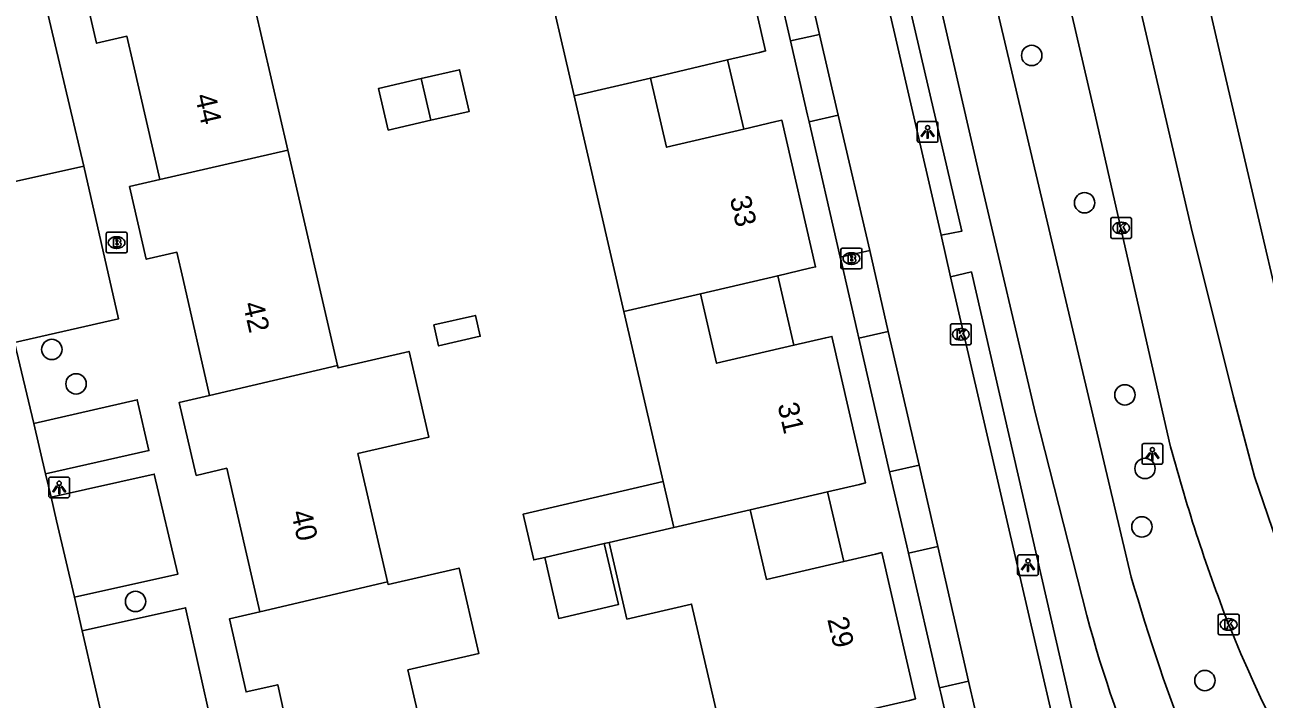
# Model space of a CAD drawing. Extents: x 156414 to 157775, y 382335 to 383765.
# Drawn here: x 156925.8 to 156985.2, y 382891.4 to 382923.8 of the extents above; entities that cross this region are included whole.
import ezdxf

# ---------------------------------------------------------------- set-up
doc = ezdxf.new("R2010")
doc.units = 0
for name, color, linetype in [('IMGEO_Berm_groen', 7, 'Continuous'), ('IMGEO_Boom', 7, 'Continuous'), ('IMGEO_Brandkraan', 7, 'Continuous'), ('IMGEO_Fietspad_gesloten', 7, 'Continuous'), ('IMGEO_Kolk', 7, 'Continuous'), ('IMGEO_Lichtpunt', 7, 'Continuous'), ('IMGEO_Pand', 7, 'Continuous'), ('IMGEO_Pand_nummerreeks', 7, 'Continuous'), ('IMGEO_Pand_overbouw', 7, 'Continuous'), ('IMGEO_Parkeervlak_open', 7, 'Continuous'), ('IMGEO_Rijbaan_lokaal_gesloten', 7, 'Continuous'), ('IMGEO_Rijbaan_lokaal_open', 7, 'Continuous'), ('IMGEO_Rijbaan_regionaal_gesloten', 7, 'Continuous'), ('IMGEO_Voetpad_open', 7, 'Continuous')]:
    doc.layers.add(name, color=color, linetype=linetype)

msp = doc.modelspace()

# ---------------------------------------------------------------- linework, layer by layer
at = {"layer": 'IMGEO_Berm_groen'}
for points in [[(156962.495, 382922.988), (156961.007, 382929.446)], [(156964.888, 382912.6), (156963.39, 382919.101)], [(156967.26, 382902.303), (156965.784, 382908.711)], [(156969.651, 382891.925), (156968.162, 382898.389)]]:
    msp.add_lwpolyline(points, dxfattribs=at)
at = {"layer": 'IMGEO_Boom'}
for centre in [(156974.077, 382922.288), (156976.614, 382915.215), (156927.048, 382908.173), (156928.21, 382906.521), (156978.552, 382905.993), (156979.515, 382902.459), (156979.366, 382899.654), (156931.065, 382896.074), (156982.39, 382892.278)]:
    msp.add_circle(centre, 0.489, dxfattribs=at)
at = {"layer": 'IMGEO_Brandkraan'}
for p, q in [((156929.657, 382912.879), (156929.657, 382913.731)), ((156929.732, 382913.805), (156930.584, 382913.805)), ((156930.658, 382913.731), (156930.658, 382912.879)), ((156930.145, 382913.585), (156930.17, 382913.585)), ((156930.584, 382912.805), (156929.732, 382912.805)), ((156930.168, 382913.025), (156930.143, 382913.025)), ((156964.922, 382912.112), (156964.922, 382912.964)), ((156964.997, 382913.038), (156965.849, 382913.038)), ((156965.41, 382912.818), (156965.435, 382912.818)), ((156965.923, 382912.964), (156965.923, 382912.112)), ((156965.849, 382912.038), (156964.997, 382912.038)), ((156965.433, 382912.258), (156965.408, 382912.258))]:
    msp.add_line(p, q, dxfattribs=at)
for points in [[(156929.657, 382912.879), (156929.657, 382913.731)], [(156929.732, 382913.805), (156930.584, 382913.805)], [(156930.658, 382913.731), (156930.658, 382912.879)], [(156930.005, 382913.505), (156930.005, 382913.105), (156930.218, 382913.105)], [(156930.236, 382913.505), (156930.005, 382913.505)], [(156930.184, 382913.424), (156930.13, 382913.424), (156930.13, 382913.348)], [(156930.13, 382913.348), (156930.183, 382913.348)], [(156930.192, 382913.272), (156930.13, 382913.272), (156930.13, 382913.191)], [(156930.13, 382913.191), (156930.192, 382913.191)], [(156930.584, 382912.805), (156929.732, 382912.805)], [(156964.922, 382912.112), (156964.922, 382912.964)], [(156964.997, 382913.038), (156965.849, 382913.038)], [(156965.27, 382912.738), (156965.27, 382912.338), (156965.483, 382912.338)], [(156965.501, 382912.738), (156965.27, 382912.738)], [(156965.449, 382912.657), (156965.395, 382912.657), (156965.395, 382912.581)], [(156965.395, 382912.581), (156965.448, 382912.581)], [(156965.923, 382912.964), (156965.923, 382912.112)], [(156965.849, 382912.038), (156964.997, 382912.038)], [(156965.457, 382912.505), (156965.395, 382912.505), (156965.395, 382912.424)], [(156965.395, 382912.424), (156965.457, 382912.424)]]:
    msp.add_lwpolyline(points, dxfattribs=at)
for centre, radius, start, end in [((156929.734, 382913.729), 0.0765, 91.55205, 178.44795), ((156929.734, 382913.729), 0.0765, 91.55205, 178.44795), ((156930.582, 382913.729), 0.0765, 1.55205, 88.44795), ((156930.582, 382913.729), 0.0765, 1.55205, 88.44795), ((156930.185, 382913.386), 0.0379, 267.82845, 90.93552), ((156930.193, 382913.231), 0.0404, 269.87594, 90.50774), ((156930.224, 382913.356), 0.251, 268.66757, 293.53466), ((156930.24, 382913.36), 0.145, 59.4692, 91.53667), ((156930.265, 382913.407), 0.0922, 285.51372, 58.15012), ((156930.27, 382913.215), 0.105, 301.31148, 78.98903), ((156929.734, 382912.881), 0.0765, 181.55205, 268.44795), ((156929.734, 382912.881), 0.0765, 181.55205, 268.44795), ((156930.582, 382912.881), 0.0765, 271.55205, 358.44795), ((156930.582, 382912.881), 0.0765, 271.55205, 358.44795), ((156964.999, 382912.962), 0.0765, 91.55205, 178.44795), ((156964.999, 382912.962), 0.0765, 91.55205, 178.44795), ((156965.45, 382912.619), 0.0379, 267.82845, 90.93552), ((156965.505, 382912.593), 0.145, 59.4692, 91.53667), ((156965.53, 382912.64), 0.0922, 285.51372, 58.15012), ((156965.535, 382912.448), 0.105, 301.31148, 78.98903), ((156965.847, 382912.962), 0.0765, 1.55205, 88.44795), ((156965.847, 382912.962), 0.0765, 1.55205, 88.44795), ((156964.999, 382912.114), 0.0765, 181.55205, 268.44795), ((156964.999, 382912.114), 0.0765, 181.55205, 268.44795), ((156965.458, 382912.464), 0.0404, 269.87594, 90.50774), ((156965.489, 382912.589), 0.251, 268.66757, 293.53466), ((156965.847, 382912.114), 0.0765, 271.55205, 358.44795), ((156965.847, 382912.114), 0.0765, 271.55205, 358.44795)]:
    msp.add_arc(centre, radius, start, end, dxfattribs=at)
for centre, major_axis, ratio, start_param, end_param in [((156930.144, 382913.305), (-0.387, 0.002), 0.722429, 4.712389, 7.853982), ((156930.169, 382913.305), (-0.39, 0.002), 0.717154, 1.570796, 4.712389), ((156965.409, 382912.538), (-0.387, 0.002), 0.722429, 4.712389, 7.853982), ((156965.434, 382912.538), (-0.39, 0.002), 0.717154, 1.570796, 4.712389)]:
    msp.add_ellipse(centre, major_axis=major_axis, ratio=ratio, start_param=start_param, end_param=end_param, dxfattribs=at)
at = {"layer": 'IMGEO_Fietspad_gesloten'}
for points in [[(156967.094, 382935.993), (156971.591, 382916.445), (156974.262, 382905.075), (156976.72, 382895.4)], [(156978.859, 382897.233), (156970.46, 382932.76)]]:
    msp.add_lwpolyline(points, dxfattribs=at)
for centre, radius, start, end in [((157079.135, 382926.418), 104.437, 196.22732, 206.12619), ((157040.928, 382912.843), 66.536, 195.19869, 202.87182)]:
    msp.add_arc(centre, radius, start, end, dxfattribs=at)
at = {"layer": 'IMGEO_Kolk'}
for p, q in [((156977.87, 382913.579), (156977.87, 382914.431)), ((156977.945, 382914.505), (156978.797, 382914.505)), ((156978.871, 382914.431), (156978.871, 382913.579)), ((156978.381, 382913.725), (156978.356, 382913.725)), ((156978.358, 382914.285), (156978.383, 382914.285)), ((156978.797, 382913.505), (156977.945, 382913.505)), ((156970.173, 382908.472), (156970.173, 382909.324)), ((156970.248, 382909.398), (156971.1, 382909.398)), ((156970.661, 382909.178), (156970.686, 382909.178)), ((156971.174, 382909.324), (156971.174, 382908.472)), ((156971.1, 382908.398), (156970.248, 382908.398)), ((156970.684, 382908.618), (156970.659, 382908.618)), ((156983.029, 382894.544), (156983.029, 382895.396)), ((156983.104, 382895.47), (156983.956, 382895.47)), ((156984.03, 382895.396), (156984.03, 382894.544)), ((156983.54, 382894.69), (156983.515, 382894.69)), ((156983.517, 382895.25), (156983.542, 382895.25)), ((156983.956, 382894.47), (156983.104, 382894.47))]:
    msp.add_line(p, q, dxfattribs=at)
for points in [[(156977.87, 382913.579), (156977.87, 382914.431)], [(156977.945, 382914.505), (156978.797, 382914.505)], [(156978.871, 382914.431), (156978.871, 382913.579)], [(156978.191, 382914.205), (156978.314, 382914.205), (156978.314, 382914.054), (156978.444, 382914.205), (156978.608, 382914.205), (156978.462, 382914.054), (156978.615, 382913.805), (156978.463, 382913.805), (156978.378, 382913.969), (156978.314, 382913.902), (156978.314, 382913.805), (156978.191, 382913.805), (156978.191, 382914.205)], [(156978.797, 382913.505), (156977.945, 382913.505)], [(156970.173, 382908.472), (156970.173, 382909.324)], [(156970.248, 382909.398), (156971.1, 382909.398)], [(156970.494, 382909.098), (156970.617, 382909.098), (156970.617, 382908.947), (156970.747, 382909.098), (156970.911, 382909.098), (156970.765, 382908.947), (156970.918, 382908.698), (156970.766, 382908.698), (156970.681, 382908.862), (156970.617, 382908.795), (156970.617, 382908.698), (156970.494, 382908.698), (156970.494, 382909.098)], [(156971.174, 382909.324), (156971.174, 382908.472)], [(156971.1, 382908.398), (156970.248, 382908.398)], [(156983.029, 382894.544), (156983.029, 382895.396)], [(156983.104, 382895.47), (156983.956, 382895.47)], [(156984.03, 382895.396), (156984.03, 382894.544)], [(156983.35, 382895.17), (156983.473, 382895.17), (156983.473, 382895.019), (156983.603, 382895.17), (156983.767, 382895.17), (156983.621, 382895.019), (156983.774, 382894.77), (156983.622, 382894.77), (156983.537, 382894.934), (156983.473, 382894.867), (156983.473, 382894.77), (156983.35, 382894.77), (156983.35, 382895.17)], [(156983.956, 382894.47), (156983.104, 382894.47)]]:
    msp.add_lwpolyline(points, dxfattribs=at)
for centre, start, end in [((156977.947, 382914.429), 91.55205, 178.44795), ((156977.947, 382914.429), 91.55205, 178.44795), ((156978.795, 382914.429), 1.55205, 88.44795), ((156978.795, 382914.429), 1.55205, 88.44795), ((156977.947, 382913.581), 181.55205, 268.44795), ((156977.947, 382913.581), 181.55205, 268.44795), ((156978.795, 382913.581), 271.55205, 358.44795), ((156978.795, 382913.581), 271.55205, 358.44795), ((156970.25, 382909.322), 91.55205, 178.44795), ((156970.25, 382909.322), 91.55205, 178.44795), ((156971.098, 382909.322), 1.55205, 88.44795), ((156971.098, 382909.322), 1.55205, 88.44795), ((156970.25, 382908.474), 181.55205, 268.44795), ((156970.25, 382908.474), 181.55205, 268.44795), ((156971.098, 382908.474), 271.55205, 358.44795), ((156971.098, 382908.474), 271.55205, 358.44795), ((156983.106, 382895.394), 91.55205, 178.44795), ((156983.106, 382895.394), 91.55205, 178.44795), ((156983.954, 382895.394), 1.55205, 88.44795), ((156983.954, 382895.394), 1.55205, 88.44795), ((156983.106, 382894.546), 181.55205, 268.44795), ((156983.106, 382894.546), 181.55205, 268.44795), ((156983.954, 382894.546), 271.55205, 358.44795), ((156983.954, 382894.546), 271.55205, 358.44795)]:
    msp.add_arc(centre, 0.0765, start, end, dxfattribs=at)
for centre, major_axis, ratio, start_param, end_param in [((156978.357, 382914.005), (-0.387, 0.002), 0.722429, 4.712389, 7.853982), ((156978.382, 382914.005), (-0.39, 0.002), 0.717154, 1.570796, 4.712389), ((156970.66, 382908.898), (-0.387, 0.002), 0.722429, 4.712389, 7.853982), ((156970.685, 382908.898), (-0.39, 0.002), 0.717154, 1.570796, 4.712389), ((156983.516, 382894.97), (-0.387, 0.002), 0.722429, 4.712389, 7.853982), ((156983.541, 382894.97), (-0.39, 0.002), 0.717154, 1.570796, 4.712389)]:
    msp.add_ellipse(centre, major_axis=major_axis, ratio=ratio, start_param=start_param, end_param=end_param, dxfattribs=at)
at = {"layer": 'IMGEO_Lichtpunt'}
for p, q in [((156969.485, 382919.115), (156968.677, 382919.115)), ((156969.485, 382919.115), (156968.677, 382919.115)), ((156968.583, 382919.02), (156968.583, 382918.213)), ((156968.583, 382919.02), (156968.583, 382918.213)), ((156969.579, 382918.213), (156969.579, 382919.02)), ((156969.579, 382918.213), (156969.579, 382919.02)), ((156968.677, 382918.119), (156969.485, 382918.119)), ((156968.677, 382918.119), (156969.485, 382918.119)), ((156980.274, 382903.657), (156979.466, 382903.657)), ((156980.274, 382903.657), (156979.466, 382903.657)), ((156979.372, 382903.562), (156979.372, 382902.755)), ((156979.372, 382903.562), (156979.372, 382902.755)), ((156980.368, 382902.755), (156980.368, 382903.562)), ((156980.368, 382902.755), (156980.368, 382903.562)), ((156979.466, 382902.661), (156980.274, 382902.661)), ((156979.466, 382902.661), (156980.274, 382902.661)), ((156926.902, 382901.954), (156926.902, 382901.147)), ((156926.902, 382901.954), (156926.902, 382901.147)), ((156927.804, 382902.049), (156926.996, 382902.049)), ((156927.804, 382902.049), (156926.996, 382902.049)), ((156927.898, 382901.147), (156927.898, 382901.954)), ((156927.898, 382901.147), (156927.898, 382901.954)), ((156926.996, 382901.053), (156927.804, 382901.053)), ((156926.996, 382901.053), (156927.804, 382901.053)), ((156974.301, 382898.314), (156973.493, 382898.314)), ((156974.301, 382898.314), (156973.493, 382898.314)), ((156973.399, 382898.219), (156973.399, 382897.412)), ((156973.399, 382898.219), (156973.399, 382897.412)), ((156974.395, 382897.412), (156974.395, 382898.219)), ((156974.395, 382897.412), (156974.395, 382898.219)), ((156973.493, 382897.318), (156974.301, 382897.318)), ((156973.493, 382897.318), (156974.301, 382897.318))]:
    msp.add_line(p, q, dxfattribs=at)
for points in [[(156968.957, 382918.684), (156968.996, 382918.656), (156968.808, 382918.394), (156968.77, 382918.421), (156968.957, 382918.684)], [(156969.059, 382918.636), (156969.106, 382918.636), (156969.106, 382918.314), (156969.059, 382918.314), (156969.059, 382918.636)], [(156969.169, 382918.656), (156969.207, 382918.683), (156969.394, 382918.421), (156969.355, 382918.393), (156969.169, 382918.656)], [(156979.746, 382903.226), (156979.785, 382903.198), (156979.597, 382902.936), (156979.559, 382902.963), (156979.746, 382903.226)], [(156979.848, 382903.178), (156979.895, 382903.178), (156979.895, 382902.856), (156979.848, 382902.856), (156979.848, 382903.178)], [(156979.958, 382903.198), (156979.996, 382903.225), (156980.183, 382902.963), (156980.144, 382902.935), (156979.958, 382903.198)], [(156927.276, 382901.618), (156927.315, 382901.59), (156927.127, 382901.328), (156927.089, 382901.355), (156927.276, 382901.618)], [(156927.378, 382901.57), (156927.425, 382901.57), (156927.425, 382901.248), (156927.378, 382901.248), (156927.378, 382901.57)], [(156927.488, 382901.59), (156927.526, 382901.617), (156927.713, 382901.355), (156927.674, 382901.327), (156927.488, 382901.59)], [(156973.773, 382897.883), (156973.812, 382897.855), (156973.624, 382897.593), (156973.586, 382897.62), (156973.773, 382897.883)], [(156973.875, 382897.835), (156973.922, 382897.835), (156973.922, 382897.513), (156973.875, 382897.513), (156973.875, 382897.835)], [(156973.985, 382897.855), (156974.023, 382897.882), (156974.21, 382897.62), (156974.171, 382897.592), (156973.985, 382897.855)]]:
    msp.add_lwpolyline(points, dxfattribs=at)
for centre in [(156969.082, 382918.818), (156979.871, 382903.36), (156927.401, 382901.752), (156973.898, 382898.017)]:
    msp.add_circle(centre, 0.0994, dxfattribs=at)
for centre, start, end in [((156968.677, 382919.02), 90, 180), ((156968.677, 382919.02), 90, 180), ((156969.485, 382919.02), 0, 90), ((156969.485, 382919.02), 0, 90), ((156968.677, 382918.213), 180, 270), ((156968.677, 382918.213), 180, 270), ((156969.485, 382918.213), 270, 0), ((156969.485, 382918.213), 270, 360), ((156979.466, 382903.562), 90, 180), ((156979.466, 382903.562), 90, 180), ((156980.274, 382903.562), 0, 90), ((156980.274, 382903.562), 0, 90), ((156979.466, 382902.755), 180, 270), ((156979.466, 382902.755), 180, 270), ((156980.274, 382902.755), 270, 0), ((156980.274, 382902.755), 270, 360), ((156926.996, 382901.954), 90, 180), ((156926.996, 382901.954), 90, 180), ((156927.804, 382901.954), 0, 90), ((156927.804, 382901.954), 0, 90), ((156926.996, 382901.147), 180, 270), ((156926.996, 382901.147), 180, 270), ((156927.804, 382901.147), 270, 0), ((156927.804, 382901.147), 270, 360), ((156973.493, 382898.219), 90, 180), ((156973.493, 382898.219), 90, 180), ((156974.301, 382898.219), 0, 90), ((156974.301, 382898.219), 0, 90), ((156973.493, 382897.412), 180, 270), ((156973.493, 382897.412), 180, 270), ((156974.301, 382897.412), 270, 0), ((156974.301, 382897.412), 270, 360)]:
    msp.add_arc(centre, 0.0946, start, end, dxfattribs=at)
at = {"layer": 'IMGEO_Pand'}
for points in [[(156953.343, 382931.76), (156954.156, 382928.261), (156957.867, 382929.123), (156959.396, 382929.479), (156959.688, 382929.547), (156961.304, 382922.502), (156961.012, 382922.433), (156959.483, 382922.073), (156955.775, 382921.2)], [(156952.114, 382920.354), (156950.566, 382927.05), (156947.935, 382926.443), (156947.041, 382930.311), (156949.673, 382930.916)], [(156935.969, 382928.126), (156938.368, 382917.746)], [(156929.849, 382926.712), (156928.384, 382926.373), (156929.194, 382922.874), (156930.652, 382923.212), (156930.955, 382921.896), (156932.236, 382916.329)], [(156944.779, 382921.175), (156946.618, 382921.6), (156947.08, 382919.601), (156945.24, 382919.176)], [(156945.24, 382919.176), (156943.196, 382918.703), (156942.734, 382920.703), (156944.779, 382921.175)], [(156945.24, 382919.176), (156944.779, 382921.175)], [(156952.114, 382920.354), (156955.775, 382921.2)], [(156955.775, 382921.2), (156956.557, 382917.878), (156960.265, 382918.751), (156961.794, 382919.11), (156962.086, 382919.179), (156963.708, 382912.138), (156963.416, 382912.07), (156961.887, 382911.713), (156958.177, 382910.847)], [(156954.507, 382909.999), (156952.114, 382920.354)], [(156932.236, 382916.329), (156938.368, 382917.746)], [(156938.368, 382917.746), (156940.758, 382907.406)], [(156932.236, 382916.329), (156930.781, 382915.995), (156931.58, 382912.506), (156933.049, 382912.842), (156933.349, 382911.526), (156934.621, 382905.958)], [(156958.177, 382910.847), (156954.507, 382909.999)], [(156958.177, 382910.847), (156958.955, 382907.511), (156962.665, 382908.377), (156964.194, 382908.734), (156964.487, 382908.802), (156966.1, 382901.762), (156965.808, 382901.694), (156964.279, 382901.337), (156960.569, 382900.471)], [(156945.381, 382909.348), (156947.376, 382909.809), (156947.608, 382908.805), (156945.613, 382908.344), (156945.381, 382909.348)], [(156956.396, 382901.826), (156954.507, 382909.999)], [(156940.758, 382907.406), (156940.785, 382907.289), (156944.196, 382908.075), (156945.146, 382903.963), (156941.735, 382903.177), (156943.161, 382897.01)], [(156940.758, 382907.406), (156934.621, 382905.958)], [(156934.621, 382905.958), (156933.16, 382905.629), (156933.98, 382902.125), (156935.442, 382902.467), (156935.745, 382901.152), (156937.027, 382895.58)], [(156950.702, 382898.19), (156950.178, 382898.069), (156950.113, 382898.351), (156949.94, 382899.1), (156949.67, 382900.271), (156956.396, 382901.826)], [(156956.905, 382899.624), (156956.396, 382901.826)], [(156956.905, 382899.624), (156960.569, 382900.471)], [(156960.569, 382900.471), (156961.349, 382897.129), (156965.059, 382897.995), (156966.588, 382898.352), (156966.88, 382898.42), (156968.5, 382891.394), (156968.209, 382891.327), (156966.679, 382890.974), (156962.967, 382890.118)], [(156953.798, 382898.906), (156956.905, 382899.624)], [(156953.563, 382898.852), (156954.241, 382895.922), (156951.379, 382895.261), (156950.702, 382898.19)], [(156953.563, 382898.852), (156950.702, 382898.19)], [(156953.798, 382898.906), (156953.563, 382898.852)], [(156959.298, 382889.27), (156957.755, 382895.946), (156954.648, 382895.228), (156953.798, 382898.906)], [(156943.161, 382897.01), (156943.188, 382896.893), (156946.598, 382897.679), (156947.546, 382893.577), (156944.136, 382892.791), (156945.561, 382886.624)], [(156943.161, 382897.01), (156937.027, 382895.58)], [(156937.027, 382895.58), (156935.574, 382895.24), (156936.373, 382891.731), (156937.895, 382892.078), (156938.186, 382890.76), (156939.416, 382885.204)]]:
    msp.add_lwpolyline(points, dxfattribs=at)
at = {"layer": 'IMGEO_Pand_overbouw'}
for points in [[(156960.265, 382918.751), (156959.483, 382922.073), (156955.775, 382921.2), (156956.557, 382917.878)], [(156958.177, 382910.847), (156958.955, 382907.511), (156962.665, 382908.377), (156961.887, 382911.713)], [(156960.569, 382900.471), (156961.349, 382897.129), (156965.059, 382897.995), (156964.279, 382901.337)]]:
    msp.add_lwpolyline(points, close=True, dxfattribs=at)
at = {"layer": 'IMGEO_Parkeervlak_open'}
msp.add_lwpolyline([(156923.616, 382915.861), (156928.578, 382916.965)], dxfattribs=at)
at = {"layer": 'IMGEO_Rijbaan_lokaal_gesloten'}
for points in [[(156926.191, 382904.624), (156925.261, 382908.509)], [(156926.746, 382902.205), (156926.191, 382904.624)], [(156927.014, 382901.089), (156926.746, 382902.205)], [(156928.138, 382896.285), (156927.28, 382899.952), (156927.014, 382901.089)], [(156928.505, 382894.672), (156928.138, 382896.285)], [(156929.616, 382889.799), (156928.505, 382894.672)]]:
    msp.add_lwpolyline(points, dxfattribs=at)
at = {"layer": 'IMGEO_Rijbaan_lokaal_open'}
for points in [[(156962.016, 382947.078), (156969.739, 382913.653)], [(156962.404, 382929.759), (156963.893, 382923.301)], [(156963.893, 382923.301), (156962.495, 382922.988)], [(156964.788, 382919.419), (156963.893, 382923.301)], [(156963.39, 382919.101), (156963.316, 382919.422), (156962.541, 382922.785), (156962.495, 382922.988)], [(156963.39, 382919.101), (156964.788, 382919.419)], [(156964.788, 382919.419), (156966.304, 382912.922)], [(156969.739, 382913.653), (156970.186, 382911.656)], [(156966.304, 382912.922), (156964.888, 382912.6)], [(156965.784, 382908.711), (156965.702, 382909.067), (156964.926, 382912.435), (156964.888, 382912.6)], [(156967.191, 382909.029), (156966.304, 382912.922)], [(156970.186, 382911.656), (156979.349, 382872.063)], [(156965.784, 382908.711), (156967.191, 382909.029)], [(156967.191, 382909.029), (156968.672, 382902.622)], [(156968.672, 382902.622), (156967.26, 382902.303)], [(156969.571, 382898.721), (156968.672, 382902.622)], [(156968.162, 382898.389), (156968.081, 382898.738), (156967.323, 382902.03), (156967.26, 382902.303)], [(156968.162, 382898.389), (156969.571, 382898.721)], [(156969.571, 382898.721), (156971.049, 382892.253)], [(156971.049, 382892.253), (156969.651, 382891.925)], [(156970.558, 382887.99), (156970.483, 382888.311), (156969.71, 382891.669), (156969.651, 382891.925)], [(156971.963, 382888.316), (156971.049, 382892.253)]]:
    msp.add_lwpolyline(points, dxfattribs=at)
at = {"layer": 'IMGEO_Rijbaan_regionaal_gesloten'}
for points in [[(157052.459, 382830.26), (157024.101, 382854.154), (157015.155, 382861.664), (157012.124, 382864.283), (157009.183, 382866.824), (157006.198, 382869.403), (157003.289, 382872.069), (157000.491, 382874.849), (156997.855, 382877.785), (156995.385, 382880.96), (156993.19, 382884.173), (156991.108, 382887.606), (156989.243, 382891.043), (156987.542, 382894.682), (156986.045, 382898.331), (156984.778, 382902.066), (156983.759, 382905.876), (156981.738, 382914.026), (156977.939, 382930.341), (156974.563, 382944.839), (156971.703, 382954.608)], [(156988.411, 382901.375), (156986.824, 382906.525), (156983.164, 382922.144), (156978.782, 382941.184)], [(156974.712, 382929.839), (156977.118, 382919.414), (156980.671, 382903.778)]]:
    msp.add_lwpolyline(points, dxfattribs=at)
for centre, radius, start, end in [((157061.94, 382925.289), 84.068, 194.82571, 201.14025), ((157051.264, 382922.518), 73.121, 202.1323, 221.28328)]:
    msp.add_arc(centre, radius, start, end, dxfattribs=at)
at = {"layer": 'IMGEO_Voetpad_open'}
for points in [[(156969.739, 382913.653), (156970.724, 382913.858), (156963.505, 382944.87)], [(156928.578, 382916.965), (156926.514, 382925.73), (156921.59, 382924.592)], [(156925.261, 382908.509), (156930.254, 382909.649), (156928.578, 382916.965)], [(156977.681, 382883.591), (156971.181, 382911.897), (156970.186, 382911.656)], [(156926.746, 382902.205), (156931.704, 382903.321), (156931.145, 382905.759), (156926.191, 382904.624)], [(156928.138, 382896.285), (156933.089, 382897.377), (156931.963, 382902.188), (156927.014, 382901.089)], [(156929.616, 382889.799), (156934.544, 382890.908), (156933.468, 382895.769), (156928.505, 382894.672)]]:
    msp.add_lwpolyline(points, dxfattribs=at)

# ---------------------------------------------------------------- texts
at = {"layer": 'IMGEO_Pand_nummerreeks'}
for s, rotation, p in [('44', 282.99363, (156933.907, 382920.349)), ('33', 283.00208, (156959.581, 382915.438)), ('42', 282.99363, (156936.212, 382910.358)), ('31', 283.0002, (156961.872, 382905.513)), ('40', 282.99363, (156938.522, 382900.351)), ('29', 283.0002, (156964.262, 382895.223))]:
    msp.add_text(s, height=1, rotation=rotation, dxfattribs=at).set_placement(p)

doc.saveas('drawing.dxf')
